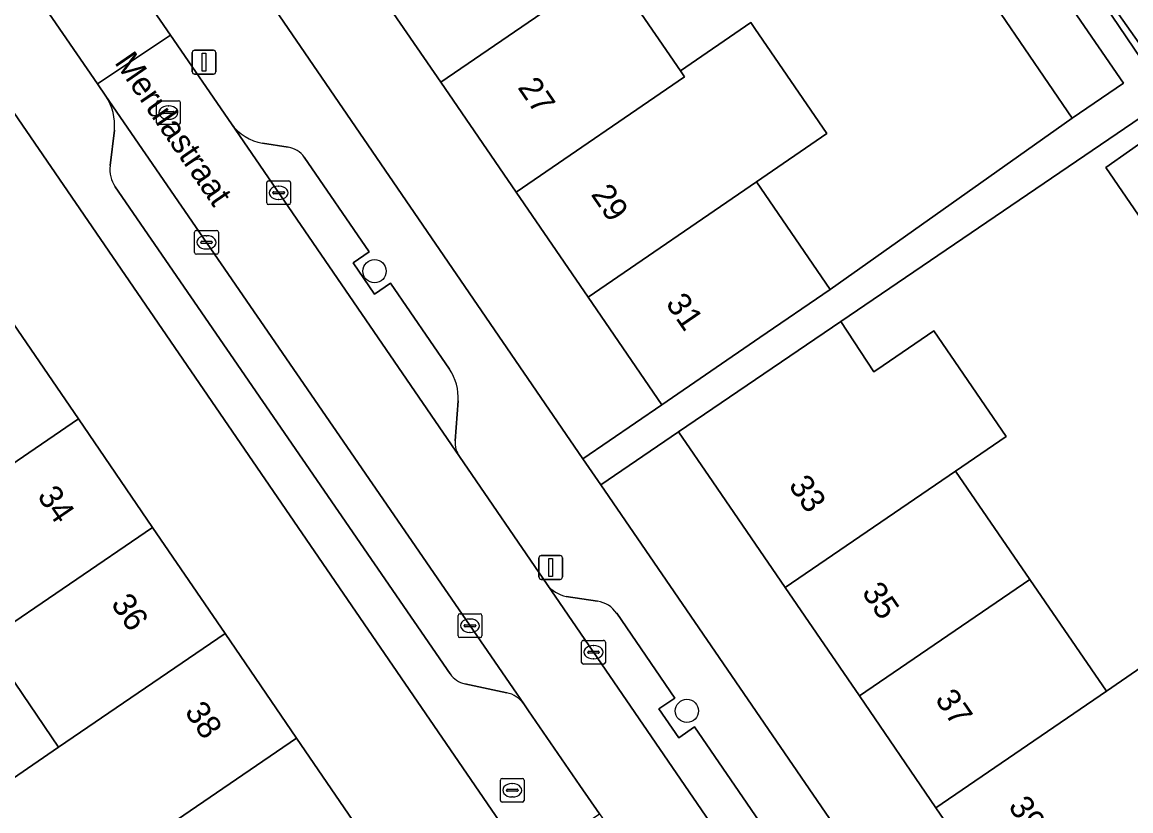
# Model space of a CAD drawing. Extents: x 157445 to 158888, y 383061 to 384688.
# Drawn here: x 158158.56 to 158205.18, y 383777.4 to 383810.57 of the extents above; entities that cross this region are included whole.
import ezdxf

# ---------------------------------------------------------------- set-up
doc = ezdxf.new("R2010")
doc.units = 0
for name, color, linetype in [('IMGEO_Boom', 7, 'Continuous'), ('IMGEO_Brandkraan', 7, 'Continuous'), ('IMGEO_Erf', 7, 'Continuous'), ('IMGEO_Kolk', 7, 'Continuous'), ('IMGEO_Lichtmast', 7, 'Continuous'), ('IMGEO_Openbare_ruimte_label', 7, 'Continuous'), ('IMGEO_Pand', 7, 'Continuous'), ('IMGEO_Pand_nummerreeks', 7, 'Continuous'), ('IMGEO_Parkeervlak_open', 7, 'Continuous'), ('IMGEO_Rijbaan_lokaal_open', 7, 'Continuous'), ('IMGEO_Rioolput', 7, 'Continuous'), ('IMGEO_Voetpad_open', 7, 'Continuous')]:
    doc.layers.add(name, color=color, linetype=linetype)

msp = doc.modelspace()

# ---------------------------------------------------------------- linework, layer by layer
at = {"layer": 'IMGEO_Boom'}
for centre in [(158173.381, 383800.099), (158186.512, 383781.605)]:
    msp.add_circle(centre, 0.489, dxfattribs=at)
at = {"layer": 'IMGEO_Brandkraan'}
for p, q in [((158178.669, 383777.842), (158178.669, 383778.694)), ((158178.744, 383778.768), (158179.596, 383778.768)), ((158179.157, 383778.548), (158179.182, 383778.548)), ((158179.67, 383778.694), (158179.67, 383777.842)), ((158178.928, 383778.262), (158178.928, 383778.274)), ((158179.366, 383778.225), (158178.968, 383778.225)), ((158178.971, 383778.311), (158179.369, 383778.311)), ((158179.18, 383777.988), (158179.155, 383777.988)), ((158179.412, 383778.274), (158179.412, 383778.262)), ((158179.596, 383777.768), (158178.744, 383777.768))]:
    msp.add_line(p, q, dxfattribs=at)
for points in [[(158178.669, 383777.842), (158178.669, 383778.694)], [(158178.744, 383778.768), (158179.596, 383778.768)], [(158179.67, 383778.694), (158179.67, 383777.842)], [(158179.596, 383777.768), (158178.744, 383777.768)]]:
    msp.add_lwpolyline(points, dxfattribs=at)
for centre, radius, start, end in [((158178.746, 383778.692), 0.0765, 91.552, 178.448), ((158178.746, 383778.692), 0.0765, 91.552, 178.448), ((158179.594, 383778.692), 0.0765, 1.552, 88.448), ((158179.594, 383778.692), 0.0765, 1.552, 88.448), ((158178.968, 383778.271), 0.0403, 85.8775, 175.7526), ((158178.965, 383778.261), 0.0366, 178.938, 274.7102), ((158179.369, 383778.268), 0.043, 264.8664, 352.4533), ((158179.373, 383778.273), 0.0386, 1.7309, 96.639), ((158178.746, 383777.844), 0.0765, 181.552, 268.448), ((158178.746, 383777.844), 0.0765, 181.552, 268.448), ((158179.594, 383777.844), 0.0765, 271.552, 358.448), ((158179.594, 383777.844), 0.0765, 271.552, 358.448)]:
    msp.add_arc(centre, radius, start, end, dxfattribs=at)
for centre, major_axis, ratio, start_param, end_param in [((158179.156, 383778.268), (-0.387, 0.002), 0.722429, 4.712389, 7.853982), ((158179.181, 383778.268), (-0.39, 0.002), 0.717154, 1.570796, 4.712389)]:
    msp.add_ellipse(centre, major_axis=major_axis, ratio=ratio, start_param=start_param, end_param=end_param, dxfattribs=at)
at = {"layer": 'IMGEO_Erf'}
for points in [[(158170.006, 383817.035), (158166.865, 383821.62), (158163.682, 383826.267), (158160.63, 383830.722), (158157.502, 383835.289), (158154.662, 383839.435), (158152.39, 383837.906), (158152.194, 383835.929), (158182.143, 383792.209), (158185.457, 383794.479), (158182.354, 383799.009), (158179.331, 383803.422), (158176.163, 383808.047), (158173.033, 383812.616)], [(158203.195, 383768.457), (158200.072, 383773.02), (158196.983, 383777.534), (158193.766, 383782.235), (158190.646, 383786.793), (158187.607, 383791.234), (158186.163, 383793.349), (158182.895, 383791.111), (158211.057, 383750), (158215.044, 383744.012), (158218.397, 383746.244), (158215.826, 383750), (158215.286, 383750.789), (158212.326, 383755.115), (158209.334, 383759.486), (158206.199, 383764.067)]]:
    msp.add_lwpolyline(points, close=True, dxfattribs=at)
for points in [[(158201.602, 383814.959), (158205.919, 383808.565)], [(158206.186, 383808.753), (158203.229, 383812.949), (158205.689, 383814.682)], [(158183.248, 383812.901), (158186.243, 383808.528), (158189.201, 383810.555), (158189.374, 383810.302), (158192.397, 383805.89), (158189.439, 383803.863), (158192.542, 383799.332), (158202.711, 383806.54), (158199.728, 383810.912)], [(158179.168, 383776.179), (158157.348, 383808.015), (158134.853, 383792.77), (158136.335, 383790.512), (158138.251, 383791.77), (158141.141, 383787.604), (158139.115, 383786.274), (158140.336, 383784.358), (158142.405, 383785.782), (158144.436, 383782.854), (158146.965, 383779.209), (158144.872, 383777.769), (158146.597, 383775.428)], [(158205.614, 383806.573), (158192.985, 383797.987), (158194.374, 383795.869), (158194.765, 383796.137), (158196.893, 383797.595), (158199.936, 383793.153), (158197.808, 383791.695), (158200.929, 383787.138), (158204.149, 383782.438), (158207.537, 383784.757)], [(158208.058, 383798.711), (158204.126, 383804.456), (158206.118, 383805.858)], [(158160.107, 383774.026), (158157.282, 383778.161), (158160.097, 383780.084), (158157.048, 383784.548), (158153.936, 383789.105), (158150.842, 383793.635), (158147.607, 383798.37), (158147.795, 383798.498), (158150.473, 383800.328), (158153.823, 383802.617), (158154.601, 383803.148), (158157.836, 383798.413), (158160.93, 383793.883), (158164.043, 383789.326), (158167.092, 383784.863), (158170.104, 383780.453), (158173.189, 383775.937)]]:
    msp.add_lwpolyline(points, dxfattribs=at)
at = {"layer": 'IMGEO_Kolk'}
for p, q in [((158168.847, 383802.971), (158168.847, 383803.823)), ((158168.922, 383803.897), (158169.774, 383803.897)), ((158169.335, 383803.677), (158169.36, 383803.677)), ((158169.848, 383803.823), (158169.848, 383802.971)), ((158169.106, 383803.391), (158169.106, 383803.403)), ((158169.544, 383803.354), (158169.146, 383803.354)), ((158169.149, 383803.44), (158169.547, 383803.44)), ((158169.358, 383803.117), (158169.333, 383803.117)), ((158169.59, 383803.403), (158169.59, 383803.391)), ((158169.774, 383802.897), (158168.922, 383802.897)), ((158165.811, 383800.886), (158165.811, 383801.738)), ((158165.886, 383801.812), (158166.738, 383801.812)), ((158166.812, 383801.738), (158166.812, 383800.886)), ((158166.07, 383801.306), (158166.07, 383801.318)), ((158166.508, 383801.269), (158166.11, 383801.269)), ((158166.113, 383801.355), (158166.511, 383801.355)), ((158166.299, 383801.592), (158166.324, 383801.592)), ((158166.554, 383801.318), (158166.554, 383801.306)), ((158166.738, 383800.812), (158165.886, 383800.812)), ((158166.322, 383801.032), (158166.297, 383801.032)), ((158176.891, 383784.764), (158176.891, 383785.616)), ((158176.966, 383785.69), (158177.818, 383785.69)), ((158177.379, 383785.47), (158177.404, 383785.47)), ((158177.892, 383785.616), (158177.892, 383784.764)), ((158177.15, 383785.184), (158177.15, 383785.196)), ((158177.588, 383785.147), (158177.19, 383785.147)), ((158177.193, 383785.233), (158177.591, 383785.233)), ((158177.634, 383785.196), (158177.634, 383785.184)), ((158177.818, 383784.69), (158176.966, 383784.69)), ((158177.402, 383784.91), (158177.377, 383784.91)), ((158182.084, 383783.648), (158182.084, 383784.5)), ((158182.159, 383784.574), (158183.011, 383784.574)), ((158183.085, 383784.5), (158183.085, 383783.648)), ((158182.343, 383784.068), (158182.343, 383784.08)), ((158182.781, 383784.031), (158182.383, 383784.031)), ((158182.386, 383784.117), (158182.784, 383784.117)), ((158182.572, 383784.354), (158182.597, 383784.354)), ((158182.827, 383784.08), (158182.827, 383784.068)), ((158183.011, 383783.574), (158182.159, 383783.574)), ((158182.595, 383783.794), (158182.57, 383783.794))]:
    msp.add_line(p, q, dxfattribs=at)
for points in [[(158168.847, 383802.971), (158168.847, 383803.823)], [(158168.922, 383803.897), (158169.774, 383803.897)], [(158169.848, 383803.823), (158169.848, 383802.971)], [(158169.774, 383802.897), (158168.922, 383802.897)], [(158165.811, 383800.886), (158165.811, 383801.738)], [(158165.886, 383801.812), (158166.738, 383801.812)], [(158166.812, 383801.738), (158166.812, 383800.886)], [(158166.738, 383800.812), (158165.886, 383800.812)], [(158176.891, 383784.764), (158176.891, 383785.616)], [(158176.966, 383785.69), (158177.818, 383785.69)], [(158177.892, 383785.616), (158177.892, 383784.764)], [(158177.818, 383784.69), (158176.966, 383784.69)], [(158182.084, 383783.648), (158182.084, 383784.5)], [(158182.159, 383784.574), (158183.011, 383784.574)], [(158183.085, 383784.5), (158183.085, 383783.648)], [(158183.011, 383783.574), (158182.159, 383783.574)]]:
    msp.add_lwpolyline(points, dxfattribs=at)
for centre, radius, start, end in [((158168.924, 383803.821), 0.0765, 91.552, 178.448), ((158168.924, 383803.821), 0.0765, 91.552, 178.448), ((158169.772, 383803.821), 0.0765, 1.552, 88.448), ((158169.772, 383803.821), 0.0765, 1.552, 88.448), ((158169.146, 383803.4), 0.0403, 85.8775, 175.7526), ((158169.143, 383803.39), 0.0366, 178.938, 274.7102), ((158169.547, 383803.397), 0.043, 264.8664, 352.4533), ((158169.551, 383803.402), 0.0386, 1.7309, 96.639), ((158168.924, 383802.973), 0.0765, 181.552, 268.448), ((158168.924, 383802.973), 0.0765, 181.552, 268.448), ((158169.772, 383802.973), 0.0765, 271.552, 358.448), ((158169.772, 383802.973), 0.0765, 271.552, 358.448), ((158165.888, 383801.736), 0.0765, 91.552, 178.448), ((158165.888, 383801.736), 0.0765, 91.552, 178.448), ((158166.736, 383801.736), 0.0765, 1.552, 88.448), ((158166.736, 383801.736), 0.0765, 1.552, 88.448), ((158166.11, 383801.315), 0.0403, 85.8775, 175.7526), ((158166.107, 383801.305), 0.0366, 178.938, 274.7102), ((158166.511, 383801.312), 0.043, 264.8664, 352.4533), ((158166.515, 383801.317), 0.0386, 1.7309, 96.639), ((158165.888, 383800.888), 0.0765, 181.552, 268.448), ((158165.888, 383800.888), 0.0765, 181.552, 268.448), ((158166.736, 383800.888), 0.0765, 271.552, 358.448), ((158166.736, 383800.888), 0.0765, 271.552, 358.448), ((158176.968, 383785.614), 0.0765, 91.552, 178.448), ((158176.968, 383785.614), 0.0765, 91.552, 178.448), ((158177.816, 383785.614), 0.0765, 1.552, 88.448), ((158177.816, 383785.614), 0.0765, 1.552, 88.448), ((158177.19, 383785.193), 0.0403, 85.8775, 175.7526), ((158177.187, 383785.183), 0.0366, 178.938, 274.7102), ((158177.591, 383785.19), 0.043, 264.8664, 352.4533), ((158177.595, 383785.195), 0.0386, 1.7309, 96.639), ((158176.968, 383784.766), 0.0765, 181.552, 268.448), ((158176.968, 383784.766), 0.0765, 181.552, 268.448), ((158177.816, 383784.766), 0.0765, 271.552, 358.448), ((158177.816, 383784.766), 0.0765, 271.552, 358.448), ((158182.161, 383784.498), 0.0765, 91.552, 178.448), ((158182.161, 383784.498), 0.0765, 91.552, 178.448), ((158183.009, 383784.498), 0.0765, 1.552, 88.448), ((158183.009, 383784.498), 0.0765, 1.552, 88.448), ((158182.383, 383784.077), 0.0403, 85.8775, 175.7526), ((158182.38, 383784.067), 0.0366, 178.938, 274.7102), ((158182.784, 383784.074), 0.043, 264.8664, 352.4533), ((158182.788, 383784.079), 0.0386, 1.7309, 96.639), ((158182.161, 383783.65), 0.0765, 181.552, 268.448), ((158182.161, 383783.65), 0.0765, 181.552, 268.448), ((158183.009, 383783.65), 0.0765, 271.552, 358.448), ((158183.009, 383783.65), 0.0765, 271.552, 358.448)]:
    msp.add_arc(centre, radius, start, end, dxfattribs=at)
for centre, major_axis, ratio, start_param, end_param in [((158169.334, 383803.397), (-0.387, 0.002), 0.722429, 4.712389, 7.853982), ((158169.359, 383803.397), (-0.39, 0.002), 0.717154, 1.570796, 4.712389), ((158166.298, 383801.312), (-0.387, 0.002), 0.722429, 4.712389, 7.853982), ((158166.323, 383801.312), (-0.39, 0.002), 0.717154, 1.570796, 4.712389), ((158177.378, 383785.19), (-0.387, 0.002), 0.722429, 4.712389, 7.853982), ((158177.403, 383785.19), (-0.39, 0.002), 0.717154, 1.570796, 4.712389), ((158182.571, 383784.074), (-0.387, 0.002), 0.722429, 4.712389, 7.853982), ((158182.596, 383784.074), (-0.39, 0.002), 0.717154, 1.570796, 4.712389)]:
    msp.add_ellipse(centre, major_axis=major_axis, ratio=ratio, start_param=start_param, end_param=end_param, dxfattribs=at)
at = {"layer": 'IMGEO_Lichtmast'}
for p, q in [((158165.714, 383808.489), (158165.714, 383809.289)), ((158165.714, 383809.289), (158165.714, 383808.489)), ((158165.814, 383809.389), (158166.604, 383809.389)), ((158166.604, 383809.389), (158165.814, 383809.389)), ((158166.704, 383809.289), (158166.704, 383808.489)), ((158166.704, 383808.489), (158166.704, 383809.289)), ((158166.604, 383808.389), (158165.814, 383808.389)), ((158165.814, 383808.389), (158166.604, 383808.389)), ((158180.291, 383787.239), (158180.291, 383788.039)), ((158180.291, 383788.039), (158180.291, 383787.239)), ((158180.391, 383788.139), (158181.181, 383788.139)), ((158181.181, 383788.139), (158180.391, 383788.139)), ((158181.281, 383788.039), (158181.281, 383787.239)), ((158181.281, 383787.239), (158181.281, 383788.039)), ((158181.181, 383787.139), (158180.391, 383787.139)), ((158180.391, 383787.139), (158181.181, 383787.139))]:
    msp.add_line(p, q, dxfattribs=at)
for points in [[(158166.134, 383809.264), (158166.284, 383809.264), (158166.284, 383808.514), (158166.134, 383808.514), (158166.134, 383809.264)], [(158180.711, 383788.014), (158180.861, 383788.014), (158180.861, 383787.264), (158180.711, 383787.264), (158180.711, 383788.014)]]:
    msp.add_lwpolyline(points, dxfattribs=at)
for centre, start, end in [((158165.814, 383809.289), 90, 180), ((158165.814, 383809.289), 90, 180), ((158166.604, 383809.289), 0, 90), ((158166.604, 383809.289), 360, 90), ((158165.814, 383808.489), 180, 270), ((158165.814, 383808.489), 180, 270), ((158166.604, 383808.489), 270, 0), ((158166.604, 383808.489), 270, 0), ((158180.391, 383788.039), 90, 180), ((158180.391, 383788.039), 90, 180), ((158181.181, 383788.039), 0, 90), ((158181.181, 383788.039), 360, 90), ((158180.391, 383787.239), 180, 270), ((158180.391, 383787.239), 180, 270), ((158181.181, 383787.239), 270, 0), ((158181.181, 383787.239), 270, 0)]:
    msp.add_arc(centre, 0.1, start, end, dxfattribs=at)
at = {"layer": 'IMGEO_Pand'}
for points in [[(158180.118, 383817.469), (158173.033, 383812.616), (158176.163, 383808.047), (158183.248, 383812.901)], [(158203.229, 383812.949), (158206.186, 383808.753), (158208.646, 383810.486), (158205.689, 383814.682)], [(158186.243, 383808.528), (158183.248, 383812.901), (158176.163, 383808.047), (158179.331, 383803.422), (158186.416, 383808.276)], [(158201.876, 383812.384), (158199.728, 383810.912), (158202.711, 383806.54), (158204.862, 383808.007)], [(158189.439, 383803.863), (158192.397, 383805.89), (158189.374, 383810.302), (158189.201, 383810.555), (158186.243, 383808.528), (158186.416, 383808.276), (158179.331, 383803.422), (158182.354, 383799.009)], [(158206.118, 383805.858), (158204.126, 383804.456), (158208.058, 383798.711), (158210.077, 383800.092)], [(158189.439, 383803.863), (158182.354, 383799.009), (158185.457, 383794.479), (158189.583, 383797.305), (158192.542, 383799.332)], [(158160.93, 383793.883), (158157.836, 383798.413), (158150.842, 383793.635), (158153.936, 383789.105)], [(158194.765, 383796.137), (158194.374, 383795.869), (158192.985, 383797.987), (158186.163, 383793.349), (158187.607, 383791.234), (158190.646, 383786.793), (158197.808, 383791.695), (158199.936, 383793.153), (158196.893, 383797.595)], [(158160.93, 383793.883), (158153.936, 383789.105), (158157.048, 383784.548), (158164.043, 383789.326)], [(158200.929, 383787.138), (158197.808, 383791.695), (158190.646, 383786.793), (158193.766, 383782.235)], [(158157.048, 383784.548), (158160.097, 383780.084), (158167.092, 383784.863), (158164.043, 383789.326)], [(158196.983, 383777.534), (158204.149, 383782.438), (158200.929, 383787.138), (158193.766, 383782.235)], [(158170.104, 383780.453), (158167.092, 383784.863), (158160.097, 383780.084), (158157.282, 383778.161), (158160.107, 383774.026), (158162.922, 383775.949), (158163.11, 383775.674)], [(158196.983, 383777.534), (158200.072, 383773.02), (158207.24, 383777.926), (158205.809, 383780.015), (158209.195, 383782.334), (158207.537, 383784.757), (158204.149, 383782.438)], [(158170.104, 383780.453), (158163.11, 383775.674), (158164.456, 383773.703), (158161.508, 383771.691), (158165.008, 383766.565), (158166.733, 383767.744), (158171.837, 383771.231), (158170.075, 383773.81), (158173.189, 383775.937)]]:
    msp.add_lwpolyline(points, close=True, dxfattribs=at)
at = {"layer": 'IMGEO_Parkeervlak_open'}
for points in [[(158179.656, 383781.899), (158162.085, 383807.463)], [(158162.439, 383806.024), (158162.26, 383804.537)], [(158167.359, 383806.297), (158176.948, 383792.302)], [(158169.752, 383805.312), (158168.673, 383805.484)], [(158176.527, 383795.979), (158174.051, 383799.592), (158173.383, 383799.134), (158172.481, 383800.45), (158173.149, 383800.908), (158170.42, 383804.89)], [(158162.479, 383803.645), (158176.558, 383783.16)], [(158176.77, 383792.966), (158176.89, 383794.641)], [(158180.633, 383786.925), (158198.181, 383761.303)], [(158182.755, 383786.218), (158181.439, 383786.42)], [(158198.194, 383764.347), (158195.13, 383768.82), (158194.463, 383768.363), (158193.465, 383769.82), (158194.133, 383770.277), (158186.834, 383780.933), (158186.166, 383780.475), (158185.336, 383781.687), (158186.005, 383782.145), (158183.563, 383785.71)], [(158177.172, 383782.748), (158178.934, 383782.37)]]:
    msp.add_lwpolyline(points, dxfattribs=at)
for centre, radius, start, end in [((158160.186, 383806.233), 2.262, 354.7017, 32.9394), ((158168.983, 383807.453), 1.993, 215.4483, 261.0598), ((158169.599, 383804.329), 0.995, 34.3122, 81.1236), ((158163.549, 383804.381), 1.299, 173.0833, 214.505), ((158174.795, 383794.791), 2.101, 355.9125, 34.4455), ((158177.815, 383792.89), 1.048, 175.8591, 214.154), ((158181.688, 383787.712), 1.316, 216.7463, 259.1153), ((158182.575, 383785.035), 1.196, 34.3276, 81.3562), ((158177.384, 383783.727), 1.002, 214.479, 257.797), ((158178.676, 383781.185), 1.213, 36.06, 77.7027)]:
    msp.add_arc(centre, radius, start, end, dxfattribs=at)
at = {"layer": 'IMGEO_Rijbaan_lokaal_open'}
for points in [[(158162.61, 383813.344), (158159.408, 383811.358), (158161.728, 383807.983), (158164.805, 383810.025), (158162.787, 383812.969), (158162.677, 383813.202)], [(158179.656, 383781.899), (158179.858, 383781.604), (158182.01, 383778.474), (158182.833, 383777.276), (158183.462, 383776.361), (158187.315, 383770.733), (158188.017, 383769.707), (158189.996, 383766.816), (158190.126, 383766.615), (158195.535, 383758.724), (158198.486, 383760.859), (158198.181, 383761.303), (158180.633, 383786.925), (158176.948, 383792.302), (158167.359, 383806.297), (158164.805, 383810.025), (158161.728, 383807.983), (158162.085, 383807.463)]]:
    msp.add_lwpolyline(points, close=True, dxfattribs=at)
at = {"layer": 'IMGEO_Rioolput'}
for p, q in [((158164.212, 383806.342), (158164.212, 383807.194)), ((158164.287, 383807.268), (158165.139, 383807.268)), ((158164.7, 383807.048), (158164.725, 383807.048)), ((158165.213, 383807.194), (158165.213, 383806.342)), ((158164.471, 383806.762), (158164.471, 383806.774)), ((158164.909, 383806.725), (158164.511, 383806.725)), ((158164.514, 383806.811), (158164.912, 383806.811)), ((158164.723, 383806.488), (158164.698, 383806.488)), ((158164.955, 383806.774), (158164.955, 383806.762)), ((158165.139, 383806.268), (158164.287, 383806.268))]:
    msp.add_line(p, q, dxfattribs=at)
for points in [[(158164.212, 383806.342), (158164.212, 383807.194)], [(158164.287, 383807.268), (158165.139, 383807.268)], [(158165.213, 383807.194), (158165.213, 383806.342)], [(158165.139, 383806.268), (158164.287, 383806.268)]]:
    msp.add_lwpolyline(points, dxfattribs=at)
for centre, radius, start, end in [((158164.289, 383807.192), 0.0765, 91.552, 178.448), ((158164.289, 383807.192), 0.0765, 91.552, 178.448), ((158165.137, 383807.192), 0.0765, 1.552, 88.448), ((158165.137, 383807.192), 0.0765, 1.552, 88.448), ((158164.511, 383806.771), 0.0403, 85.8775, 175.7526), ((158164.508, 383806.761), 0.0366, 178.938, 274.7102), ((158164.912, 383806.768), 0.043, 264.8664, 352.4533), ((158164.916, 383806.773), 0.0386, 1.7309, 96.639), ((158164.289, 383806.344), 0.0765, 181.552, 268.448), ((158164.289, 383806.344), 0.0765, 181.552, 268.448), ((158165.137, 383806.344), 0.0765, 271.552, 358.448), ((158165.137, 383806.344), 0.0765, 271.552, 358.448)]:
    msp.add_arc(centre, radius, start, end, dxfattribs=at)
for centre, major_axis, ratio, start_param, end_param in [((158164.699, 383806.768), (-0.387, 0.002), 0.722429, 4.712389, 7.853982), ((158164.724, 383806.768), (-0.39, 0.002), 0.717154, 1.570796, 4.712389)]:
    msp.add_ellipse(centre, major_axis=major_axis, ratio=ratio, start_param=start_param, end_param=end_param, dxfattribs=at)
at = {"layer": 'IMGEO_Voetpad_open'}
for points in [[(158113.406, 383872.129), (158156.487, 383809.272), (158157.348, 383808.015), (158179.168, 383776.179), (158180.957, 383772.951), (158182.841, 383770.169), (158185.398, 383767.212), (158197.119, 383750), (158205.617, 383737.521)], [(158226.348, 383720.178), (158227.982, 383717.792), (158231.45, 383720.093), (158228.626, 383724.267), (158223.783, 383731.353), (158222.063, 383733.823), (158217.525, 383740.341), (158215.989, 383742.592), (158215.044, 383744.012), (158211.057, 383750), (158182.895, 383791.111), (158182.143, 383792.209), (158152.194, 383835.929)], [(158162.865, 383815.172), (158162.593, 383813.995), (158162.61, 383813.344), (158162.677, 383813.202), (158162.787, 383812.969), (158164.805, 383810.025), (158167.359, 383806.297)], [(158205.919, 383808.565), (158201.602, 383814.959)], [(158201.876, 383812.384), (158204.862, 383808.007), (158202.711, 383806.54), (158192.542, 383799.332), (158189.583, 383797.305), (158185.457, 383794.479), (158182.143, 383792.209), (158182.895, 383791.111), (158186.163, 383793.349), (158192.985, 383797.987), (158205.614, 383806.573)], [(158162.085, 383807.463), (158161.728, 383807.983), (158159.408, 383811.358)], [(158162.26, 383804.537), (158162.439, 383806.024)], [(158168.673, 383805.484), (158169.752, 383805.312)], [(158170.42, 383804.89), (158173.149, 383800.908), (158172.481, 383800.45), (158173.383, 383799.134), (158174.051, 383799.592), (158176.527, 383795.979)], [(158176.558, 383783.16), (158162.479, 383803.645)], [(158176.89, 383794.641), (158176.77, 383792.966)], [(158176.948, 383792.302), (158180.633, 383786.925)], [(158181.439, 383786.42), (158182.755, 383786.218)], [(158183.563, 383785.71), (158186.005, 383782.145), (158185.336, 383781.687), (158186.166, 383780.475), (158186.834, 383780.933), (158194.133, 383770.277), (158193.465, 383769.82), (158194.463, 383768.363), (158195.13, 383768.82), (158198.194, 383764.347)], [(158178.934, 383782.37), (158177.172, 383782.748)], [(158190.126, 383766.615), (158189.996, 383766.816), (158188.017, 383769.707), (158187.315, 383770.733), (158186.457, 383770.145), (158181.975, 383776.688), (158182.833, 383777.276), (158182.01, 383778.474), (158179.858, 383781.604), (158179.656, 383781.899)]]:
    msp.add_lwpolyline(points, dxfattribs=at)
for centre, radius, start, end in [((158160.186, 383806.233), 2.262, 354.7017, 32.9394), ((158168.983, 383807.453), 1.993, 215.4483, 261.0598), ((158169.599, 383804.329), 0.995, 34.3122, 81.1236), ((158163.549, 383804.381), 1.299, 173.0833, 214.505), ((158174.795, 383794.791), 2.101, 355.9125, 34.4455), ((158177.815, 383792.89), 1.048, 175.8591, 214.154), ((158181.688, 383787.712), 1.316, 216.7463, 259.1153), ((158182.575, 383785.035), 1.196, 34.3276, 81.3562), ((158177.384, 383783.727), 1.002, 214.479, 257.797), ((158178.676, 383781.185), 1.213, 36.06, 77.7027)]:
    msp.add_arc(centre, radius, start, end, dxfattribs=at)

# ---------------------------------------------------------------- texts
at = {"layer": 'IMGEO_Openbare_ruimte_label'}
msp.add_text('Merulastraat', height=1, rotation=304.4849, dxfattribs=at).set_placement((158162.42, 383808.879))
at = {"layer": 'IMGEO_Pand_nummerreeks'}
for s, rotation, p in [('27', 304.4116, (158179.371, 383807.824)), ('29', 304.4116, (158182.45, 383803.328)), ('31', 304.4113, (158185.593, 383798.74)), ('33', 304.3887, (158190.76, 383791.089)), ('34', 304.3372, (158159.171, 383790.642)), ('35', 304.3867, (158193.839, 383786.59)), ('36', 304.3372, (158162.269, 383786.107)), ('37', 304.3867, (158196.918, 383782.091)), ('38', 304.3372, (158165.369, 383781.569)), ('39', 304.3867, (158199.997, 383777.592))]:
    msp.add_text(s, height=1, rotation=rotation, dxfattribs=at).set_placement(p)

doc.saveas('drawing.dxf')
